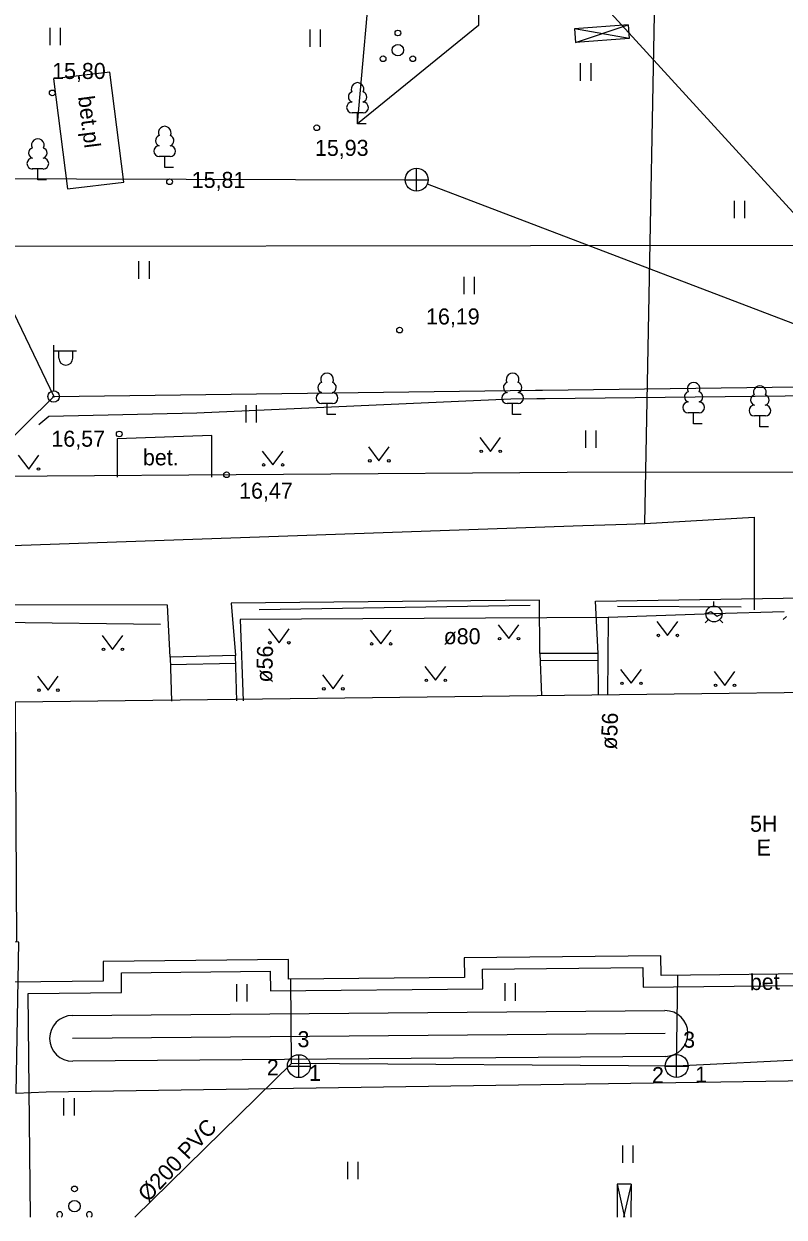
# Model space of a CAD drawing. Extents: x 713540 to 713867, y 6589774 to 6590061.
# Drawn here: x 713632.3 to 713665.5, y 6589774.1 to 6589826.2 of the extents above; entities that cross this region are included whole.
import ezdxf

# ---------------------------------------------------------------- set-up
doc = ezdxf.new("R2010")
doc.units = 0
for name, color, linetype in [('HALJASTUS', 7, 'Continuous'), ('HOONE', 7, 'Continuous'), ('HOONEDET', 7, 'Continuous'), ('KKAEV', 7, 'Continuous'), ('KORGUS', 7, 'Continuous'), ('KTRASS', 7, 'Continuous'), ('MPKAABEL', 7, 'Continuous'), ('POST', 7, 'Continuous'), ('PUU', 7, 'Continuous'), ('SKTRASS', 7, 'Continuous'), ('TEE', 7, 'Continuous'), ('TORU NR', 7, 'Continuous'), ('Слой 1', 7, 'Continuous')]:
    doc.layers.add(name, color=color, linetype=linetype)

msp = doc.modelspace()

# ---------------------------------------------------------------- linework, layer by layer
at = {"layer": 'HALJASTUS'}
for p, q in [((713633.389, 6589826.026), (713633.389, 6589825.265)), ((713633.844, 6589826.026), (713633.844, 6589825.265)), ((713644.761, 6589825.953), (713644.761, 6589825.192)), ((713645.216, 6589825.953), (713645.216, 6589825.192)), ((713656.577, 6589824.477), (713656.577, 6589823.715)), ((713657.032, 6589824.477), (713657.032, 6589823.715)), ((713663.303, 6589818.469), (713663.303, 6589817.708)), ((713663.758, 6589818.469), (713663.758, 6589817.708)), ((713637.275, 6589815.826), (713637.275, 6589815.065)), ((713637.73, 6589815.826), (713637.73, 6589815.065)), ((713651.487, 6589815.148), (713651.487, 6589814.387)), ((713651.942, 6589815.148), (713651.942, 6589814.387)), ((713641.961, 6589809.538), (713641.961, 6589808.777)), ((713642.416, 6589809.538), (713642.416, 6589808.777)), ((713656.804, 6589808.431), (713656.804, 6589807.67)), ((713657.259, 6589808.431), (713657.259, 6589807.67)), ((713652.187, 6589808.127), (713652.65, 6589807.52)), ((713652.65, 6589807.52), (713653.096, 6589808.127)), ((713642.677, 6589807.537), (713643.14, 6589806.93)), ((713643.14, 6589806.93), (713643.586, 6589807.537)), ((713647.317, 6589807.717), (713647.78, 6589807.11)), ((713647.78, 6589807.11), (713648.226, 6589807.717)), ((713632.007, 6589807.357), (713632.47, 6589806.75)), ((713632.47, 6589806.75), (713632.916, 6589807.357)), ((713659.927, 6589800.087), (713660.39, 6589799.48)), ((713660.39, 6589799.48), (713660.836, 6589800.087)), ((713642.947, 6589799.767), (713643.41, 6589799.16)), ((713643.41, 6589799.16), (713643.856, 6589799.767)), ((713647.397, 6589799.717), (713647.86, 6589799.11)), ((713647.86, 6589799.11), (713648.306, 6589799.717)), ((713652.987, 6589799.947), (713653.45, 6589799.34)), ((713653.45, 6589799.34), (713653.896, 6589799.947)), ((713635.677, 6589799.477), (713636.14, 6589798.87)), ((713636.14, 6589798.87), (713636.586, 6589799.477)), ((713649.787, 6589798.127), (713650.25, 6589797.52)), ((713650.25, 6589797.52), (713650.696, 6589798.127)), ((713658.337, 6589797.997), (713658.8, 6589797.39)), ((713658.8, 6589797.39), (713659.246, 6589797.997)), ((713632.857, 6589797.697), (713633.32, 6589797.09)), ((713633.32, 6589797.09), (713633.766, 6589797.697)), ((713645.307, 6589797.757), (713645.77, 6589797.15)), ((713645.77, 6589797.15), (713646.216, 6589797.757)), ((713662.427, 6589797.907), (713662.89, 6589797.3)), ((713662.89, 6589797.3), (713663.336, 6589797.907)), ((713641.547, 6589784.243), (713641.547, 6589783.482)), ((713642.003, 6589784.243), (713642.003, 6589783.482)), ((713653.272, 6589784.285), (713653.272, 6589783.524)), ((713653.727, 6589784.285), (713653.727, 6589783.524)), ((713634.378, 6589782.878), (713660.275, 6589783.092)), ((713660.291, 6589781.092), (713634.394, 6589780.878)), ((713633.999, 6589779.269), (713633.999, 6589778.508)), ((713634.454, 6589779.269), (713634.454, 6589778.508)), ((713658.417, 6589777.204), (713658.417, 6589776.443)), ((713658.872, 6589777.204), (713658.872, 6589776.443)), ((713646.397, 6589776.487), (713646.397, 6589775.726)), ((713646.852, 6589776.487), (713646.852, 6589775.726))]:
    msp.add_line(p, q, dxfattribs=at)
for points in [[(713652.155, 6589829.862), (713652.122, 6589826.127), (713646.843, 6589821.832), (713647.493, 6589829.212), (713652.155, 6589829.862)], [(713654.39, 6589800.79), (713642.55, 6589800.6)], [(713663.612, 6589800.718), (713658.21, 6589800.75)], [(713638.23, 6589799.96), (713631.12, 6589800.04)], [(713660.283, 6589782.092), (713634.386, 6589781.878)]]:
    msp.add_lwpolyline(points, dxfattribs=at)
for centre, radius in [((713648.607, 6589825.798), 0.125), ((713648.607, 6589825.048), 0.25), ((713647.957, 6589824.673), 0.125), ((713649.257, 6589824.673), 0.125), ((713652.249, 6589807.52), 0.055), ((713653.078, 6589807.52), 0.055), ((713642.739, 6589806.93), 0.055), ((713643.568, 6589806.93), 0.055), ((713647.379, 6589807.11), 0.055), ((713648.208, 6589807.11), 0.055), ((713632.898, 6589806.75), 0.055), ((713643.009, 6589799.16), 0.055), ((713643.838, 6589799.16), 0.055), ((713647.459, 6589799.11), 0.055), ((713648.288, 6589799.11), 0.055), ((713653.049, 6589799.34), 0.055), ((713653.878, 6589799.34), 0.055), ((713659.989, 6589799.48), 0.055), ((713660.818, 6589799.48), 0.055), ((713635.739, 6589798.87), 0.055), ((713636.568, 6589798.87), 0.055), ((713649.849, 6589797.52), 0.055), ((713650.678, 6589797.52), 0.055), ((713632.919, 6589797.09), 0.055), ((713633.748, 6589797.09), 0.055), ((713645.369, 6589797.15), 0.055), ((713646.198, 6589797.15), 0.055), ((713658.399, 6589797.39), 0.055), ((713659.228, 6589797.39), 0.055), ((713662.489, 6589797.3), 0.055), ((713663.318, 6589797.3), 0.055), ((713634.472, 6589775.3), 0.125), ((713634.472, 6589774.55), 0.25)]:
    msp.add_circle(centre, radius, dxfattribs=at)
for centre, radius, start, end in [((713634.386, 6589781.878), 1, 90.474, 270.474), ((713660.283, 6589782.092), 1, 270.474, 90.474), ((713633.822, 6589774.175), 0.125, 301.1925, 238.8075), ((713635.122, 6589774.175), 0.125, 301.1925, 238.8075)]:
    msp.add_arc(centre, radius, start, end, dxfattribs=at)
at = {"layer": 'HOONE'}
for p, q in [((713662.42, 6589800.77), (713662.42, 6589800.967)), ((713662.173, 6589800.173), (713662.033, 6589800.033)), ((713662.07, 6589800.418), (713662.281, 6589800.524)), ((713662.281, 6589800.524), (713662.559, 6589800.316)), ((713662.559, 6589800.316), (713662.77, 6589800.422)), ((713662.667, 6589800.173), (713662.807, 6589800.033)), ((713665.589, 6589800.313), (713665.449, 6589800.174))]:
    msp.add_line(p, q, dxfattribs=at)
for points in [[(713659.4, 6589804.37), (713660, 6589835.81), (713667.76, 6589835.61)], [(713599.38, 6589789.17), (713599.31, 6589793.05), (713626.77, 6589794.06), (713631.32, 6589803.4), (713656.693, 6589804.276), (713658.618, 6589804.343), (713659.4, 6589804.37), (713664.18, 6589804.65), (713664.18, 6589800.593)], [(713657.79, 6589800.27), (713641.72, 6589800.18), (713641.84, 6589796.63)], [(713657.79, 6589800.27), (713657.762, 6589796.892)], [(713662.42, 6589800.42), (713657.79, 6589800.27)], [(713665.485, 6589800.505), (713662.42, 6589800.42)], [(713631.95, 6589786.08), (713631.9, 6589796.58), (713696.672, 6589797.362), (713696.801, 6589785.016), (713692.677, 6589784.985), (713692.669, 6589785.826), (713684.066, 6589785.737), (713684.075, 6589784.877), (713676.395, 6589784.797), (713676.386, 6589785.657), (713667.783, 6589785.567), (713667.792, 6589784.707), (713660.113, 6589784.627), (713660.104, 6589785.487), (713651.501, 6589785.398), (713651.51, 6589784.538), (713643.83, 6589784.458), (713643.821, 6589785.318), (713635.719, 6589785.234), (713635.728, 6589784.377), (713631.642, 6589784.335), (713631.749, 6589774.068)]]:
    msp.add_lwpolyline(points, dxfattribs=at)
msp.add_circle((713662.42, 6589800.42), 0.35, dxfattribs=at)
at = {"layer": 'HOONEDET'}
for p, q in [((713658.673, 6589826.157), (713656.324, 6589825.978)), ((713656.369, 6589825.38), (713658.673, 6589826.157)), ((713658.673, 6589826.157), (713658.719, 6589825.559)), ((713656.324, 6589825.978), (713656.369, 6589825.38)), ((713658.719, 6589825.559), (713656.324, 6589825.978)), ((713658.719, 6589825.559), (713656.369, 6589825.38)), ((713658.195, 6589775.506), (713658.191, 6589774.068)), ((713658.795, 6589775.505), (713658.195, 6589775.506)), ((713658.195, 6589775.506), (713658.513, 6589774.068)), ((713658.795, 6589775.505), (713658.47, 6589774.068)), ((713658.795, 6589775.505), (713658.791, 6589774.068))]:
    msp.add_line(p, q, dxfattribs=at)
for points in [[(713641.56, 6589796.63), (713641.51, 6589798.61), (713638.65, 6589798.53), (713638.71, 6589796.61)], [(713657.369, 6589796.887), (713657.36, 6589798.69), (713654.81, 6589798.69), (713654.884, 6589796.857)], [(713641.52, 6589798.26), (713638.66, 6589798.19)], [(713657.36, 6589798.39), (713654.82, 6589798.37)]]:
    msp.add_lwpolyline(points, dxfattribs=at)
at = {"layer": 'KKAEV'}
for p, q in [((713649.425, 6589818.887), (713649.425, 6589819.887)), ((713648.925, 6589819.387), (713649.925, 6589819.387)), ((713644.278, 6589780.165), (713644.278, 6589781.165)), ((713660.785, 6589780.167), (713660.785, 6589781.167)), ((713643.778, 6589780.665), (713644.778, 6589780.665)), ((713660.285, 6589780.667), (713661.285, 6589780.667))]:
    msp.add_line(p, q, dxfattribs=at)
for centre in [(713649.425, 6589819.387), (713644.278, 6589780.665), (713660.785, 6589780.667)]:
    msp.add_circle(centre, 0.5, dxfattribs=at)
at = {"layer": 'KORGUS'}
for centre in [(713633.5, 6589823.18), (713645.06, 6589821.66), (713638.63, 6589819.3), (713648.68, 6589812.82), (713636.43, 6589808.28), (713641.12, 6589806.5)]:
    msp.add_circle(centre, 0.125, dxfattribs=at)
at = {"layer": 'KTRASS'}
for p, q in [((713647.455, 6589838.108), (713679.09, 6589803.497)), ((713643.962, 6589780.787), (713643.925, 6589784.459)), ((713660.785, 6589780.667), (713660.84, 6589784.635)), ((713676.266, 6589781.434), (713660.785, 6589780.667)), ((713643.962, 6589780.787), (713637.103, 6589774.068)), ((713660.785, 6589780.667), (713643.962, 6589780.787))]:
    msp.add_line(p, q, dxfattribs=at)
at = {"layer": 'MPKAABEL'}
for points in [[(713616.29, 6589848.47), (713615.73, 6589847.2), (713623.305, 6589831.225), (713623.323, 6589831.228), (713633.563, 6589809.916), (713632.313, 6589808.683), (713632.06, 6589808.423), (713623.36, 6589799.85), (713605.22, 6589798.05)], [(713633.563, 6589809.916), (713654.618, 6589810.191), (713654.93, 6589810.196), (713666.083, 6589810.341), (713690.526, 6589810.39), (713694.651, 6589811.012), (713704.48, 6589811.17), (713715.623, 6589812.086), (713715.845, 6589812.105), (713721.87, 6589812.6), (713723.29, 6589804.72), (713724.128, 6589800.265), (713724.224, 6589799.756), (713726.25, 6589788.99), (713732.01, 6589789.32)], [(713670.975, 6589797.03), (713670.762, 6589801.172), (713669.47, 6589809.981), (713655.042, 6589809.82), (713654.683, 6589809.816), (713653.535, 6589809.803), (713639.814, 6589809.192), (713633.345, 6589809.044), (713632.914, 6589808.68)]]:
    msp.add_lwpolyline(points, dxfattribs=at)
at = {"layer": 'POST'}
for p, q in [((713633.563, 6589810.166), (713633.563, 6589812.166)), ((713633.563, 6589811.916), (713634.563, 6589811.916)), ((713633.789, 6589811.595), (713633.789, 6589811.916)), ((713634.402, 6589811.595), (713634.402, 6589811.916))]:
    msp.add_line(p, q, dxfattribs=at)
for radius in [0.25, 0.0234]:
    msp.add_circle((713633.563, 6589809.916), radius, dxfattribs=at)
msp.add_arc((713634.096, 6589811.595), 0.306, 180, 0, dxfattribs=at)
at = {"layer": 'PUU'}
for p, q in [((713647.083, 6589822.307), (713646.603, 6589822.307)), ((713646.843, 6589821.832), (713646.843, 6589822.307)), ((713647.223, 6589821.832), (713646.843, 6589821.832)), ((713638.656, 6589820.399), (713638.176, 6589820.399)), ((713638.416, 6589819.924), (713638.416, 6589820.399)), ((713638.796, 6589819.924), (713638.416, 6589819.924)), ((713633.11, 6589819.857), (713632.63, 6589819.857)), ((713632.87, 6589819.382), (713632.87, 6589819.857)), ((713633.25, 6589819.382), (713632.87, 6589819.382)), ((713645.75, 6589809.613), (713645.27, 6589809.613)), ((713645.51, 6589809.138), (713645.51, 6589809.613)), ((713653.859, 6589809.613), (713653.379, 6589809.613)), ((713653.619, 6589809.138), (713653.619, 6589809.613)), ((713645.89, 6589809.138), (713645.51, 6589809.138)), ((713653.999, 6589809.138), (713653.619, 6589809.138)), ((713661.77, 6589809.206), (713661.29, 6589809.206)), ((713661.53, 6589808.731), (713661.53, 6589809.206)), ((713664.665, 6589809.068), (713664.185, 6589809.068)), ((713664.425, 6589808.593), (713664.425, 6589809.068)), ((713661.91, 6589808.731), (713661.53, 6589808.731)), ((713664.805, 6589808.593), (713664.425, 6589808.593))]:
    msp.add_line(p, q, dxfattribs=at)
for centre, radius, start, end in [((713646.843, 6589823.352), 0.277, 332.5799, 207.4201), ((713646.673, 6589823.005), 0.233, 109.0217, 253.1415), ((713647.013, 6589823.005), 0.233, 286.8508, 70.9859), ((713646.605, 6589822.544), 0.238, 90.0016, 269.3953), ((713647.08, 6589822.544), 0.238, 270.6047, 89.9984), ((713638.416, 6589821.444), 0.277, 332.5799, 207.4201), ((713632.87, 6589820.902), 0.277, 332.5799, 207.4201), ((713638.246, 6589821.096), 0.233, 109.0217, 253.1415), ((713638.586, 6589821.096), 0.233, 286.8508, 70.9859), ((713632.7, 6589820.554), 0.233, 109.0217, 253.1415), ((713633.04, 6589820.554), 0.233, 286.8508, 70.9859), ((713638.178, 6589820.636), 0.238, 90.0016, 269.3953), ((713638.653, 6589820.636), 0.238, 270.6047, 89.9984), ((713632.633, 6589820.094), 0.238, 90.0016, 269.3953), ((713633.108, 6589820.094), 0.238, 270.6047, 89.9984), ((713645.34, 6589810.31), 0.233, 109.0217, 253.1415), ((713645.51, 6589810.658), 0.277, 332.5799, 207.4201), ((713645.68, 6589810.31), 0.233, 286.8508, 70.9859), ((713653.449, 6589810.31), 0.233, 109.0217, 253.1415), ((713653.619, 6589810.658), 0.277, 332.5799, 207.4201), ((713653.789, 6589810.31), 0.233, 286.8508, 70.9859), ((713661.53, 6589810.251), 0.277, 332.5799, 207.4201), ((713645.273, 6589809.85), 0.238, 90.0016, 269.3953), ((713645.748, 6589809.85), 0.238, 270.6047, 89.9984), ((713653.382, 6589809.85), 0.238, 90.0016, 269.3953), ((713653.857, 6589809.85), 0.238, 270.6047, 89.9984), ((713661.36, 6589809.903), 0.233, 109.0217, 253.1415), ((713661.7, 6589809.903), 0.233, 286.8508, 70.9859), ((713664.255, 6589809.765), 0.233, 109.0217, 253.1415), ((713664.425, 6589810.113), 0.277, 332.5799, 207.4201), ((713664.595, 6589809.765), 0.233, 286.8508, 70.9859), ((713661.292, 6589809.443), 0.238, 90.0016, 269.3953), ((713661.767, 6589809.443), 0.238, 270.6047, 89.9984), ((713664.188, 6589809.305), 0.238, 90.0016, 269.3953), ((713664.663, 6589809.305), 0.238, 270.6047, 89.9984)]:
    msp.add_arc(centre, radius, start, end, dxfattribs=at)
at = {"layer": 'SKTRASS'}
for points in [[(713577.074, 6589819.597), (713648.925, 6589819.388)], [(713649.892, 6589819.209), (713677.579, 6589808.646)]]:
    msp.add_lwpolyline(points, dxfattribs=at)
at = {"layer": 'TEE'}
for points in [[(713636.631, 6589819.277), (713636.021, 6589824.08), (713633.554, 6589823.79), (713634.163, 6589818.987), (713636.631, 6589819.277)], [(713640.47, 6589806.4), (713640.47, 6589808.22), (713636.34, 6589808.07), (713636.34, 6589806.4)], [(713558.242, 6589774.068), (713558, 6589777.11), (713557.55, 6589780.29), (713553.14, 6589780.32), (713553.11, 6589780.41), (713552.46, 6589795.14), (713552.58, 6589795.15), (713564.88, 6589795.29), (713582.17, 6589795.52), (713594.953, 6589795.665), (713611.695, 6589795.898), (713616.978, 6589806.321), (713631.194, 6589806.435), (713655.999, 6589806.607), (713675.755, 6589806.635), (713680.518, 6589806.639), (713701.336, 6589806.867)], [(713657.36, 6589798.69), (713657.24, 6589800.98), (713670.924, 6589801.203), (713670.879, 6589799.128)], [(713638.65, 6589798.53), (713638.54, 6589800.8), (713630.41, 6589800.82), (713627.28, 6589790.85), (713624.52, 6589790.45), (713624.59, 6589788.09)], [(713654.81, 6589798.69), (713654.79, 6589801.02), (713641.32, 6589800.89), (713641.51, 6589798.61)], [(713632.549, 6589774.068), (713632.447, 6589783.843), (713636.533, 6589783.886), (713636.524, 6589784.742), (713643.027, 6589784.81), (713643.036, 6589783.95), (713652.315, 6589784.046), (713652.306, 6589784.906), (713659.309, 6589784.979), (713659.318, 6589784.119), (713668.598, 6589784.216), (713668.589, 6589785.076), (713675.591, 6589785.148), (713675.6, 6589784.288), (713684.88, 6589784.385), (713684.871, 6589785.245), (713691.874, 6589785.318), (713691.883, 6589784.479), (713697.606, 6589784.522), (713697.542, 6589798.077), (713689.395, 6589797.992)]]:
    msp.add_lwpolyline(points, dxfattribs=at)
at = {"layer": 'Слой 1'}
msp.add_lwpolyline([(713706.95, 6589780.62), (713633.23, 6589779.53), (713631.93, 6589779.47), (713632.04, 6589786.08), (713631.13, 6589786.14), (713631.13, 6589806.31), (713631.28, 6589816.48), (713700.64, 6589816.58)], close=True, dxfattribs=at)

# ---------------------------------------------------------------- texts
at = {"layer": 'HOONE'}
for s, p in [('5H', (713663.999, 6589790.899)), ('E', (713664.288, 6589789.861))]:
    msp.add_text(s, height=0.7, rotation=0.5359, dxfattribs=at).set_placement(p)
at = {"layer": 'HOONEDET'}
for s, rotation, p in [('bet.pl', 277.2876, (713634.627, 6589823.011)), ('bet', 1.1153, (713663.994, 6589783.981))]:
    msp.add_text(s, height=0.7, rotation=rotation, dxfattribs=at).set_placement(p)
at = {"layer": 'KORGUS'}
for s, p in [('15,80', (713633.495, 6589823.79)), ('15,93', (713644.981, 6589820.43)), ('15,81', (713639.597, 6589819.03)), ('16,19', (713649.836, 6589813.065)), ('16,57', (713633.463, 6589807.725)), ('16,47', (713641.668, 6589805.455))]:
    msp.add_text(s, height=0.7, dxfattribs=at).set_placement(p)
at = {"layer": 'KTRASS'}
msp.add_text('%%c200 PVC', height=0.7, rotation=46.9119, dxfattribs=at).set_placement((713637.688, 6589774.685))
at = {"layer": 'TEE'}
msp.add_text('bet.', height=0.7, dxfattribs=at).set_placement((713637.464, 6589806.91))
at = {"layer": 'TORU NR'}
for s, p in [('ø80', (713650.605, 6589799.095)), ('3', (713644.22, 6589781.492)), ('3', (713661.073, 6589781.47)), ('2', (713642.879, 6589780.258)), ('1', (713644.724, 6589780.022)), ('2', (713659.71, 6589779.925)), ('1', (713661.598, 6589779.947))]:
    msp.add_text(s, height=0.7, dxfattribs=at).set_placement(p)
for rotation, p in [(88.2525, (713643.107, 6589797.415)), (87.6863, (713658.168, 6589794.484))]:
    msp.add_text('ø56', height=0.7, rotation=rotation, dxfattribs=at).set_placement(p)

doc.saveas('drawing.dxf')
